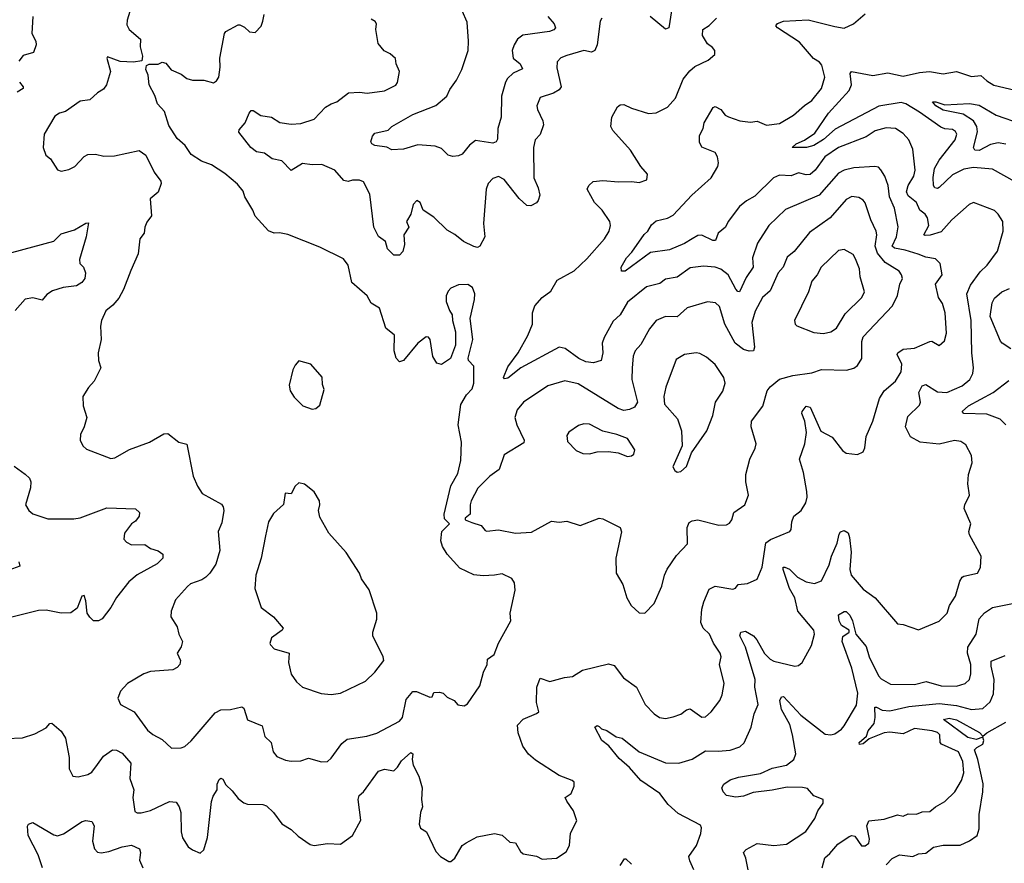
# Model space of a CAD drawing. Extents: x 1690054 to 1842981, y 782881 to 914114.
# Tile 673 of 693: x 1825606 to 1830787, y 885039 to 889477. Entities that reach past the tile are written whole.
import ezdxf

# ---------------------------------------------------------------- set-up
doc = ezdxf.new("R2010")
doc.units = 0

msp = doc.modelspace()

# ---------------------------------------------------------------- linework, layer by layer
at = {"layer": '0CON10XD'}
for points in [[(1825675.8, 889494.2), (1825670, 889405), (1825690.6, 889365), (1825692.9, 889345), (1825678.8, 889305), (1825625, 889288.9), (1825601.3, 889258.7)], [(1826185, 889520), (1826171.2, 889475), (1826170.7, 889450.7), (1826182.5, 889425), (1826242.5, 889375), (1826240, 889335), (1826252.5, 889285), (1826248.3, 889261.7), (1826205, 889253.3), (1826135, 889257.5), (1826068.3, 889281.7), (1826063.8, 889275), (1826083.1, 889205), (1826062.9, 889135), (1826047.4, 889112.6), (1826015, 889092.5), (1825975, 889055.8), (1825925, 889049.2), (1825846.7, 888995), (1825815, 888986.2), (1825790.3, 888969.7), (1825734.3, 888875), (1825730, 888805), (1825743.9, 888763.9), (1825767.5, 888745), (1825805, 888687.5), (1825825, 888680), (1825865, 888688.8), (1825895.8, 888704.2), (1825945, 888757.5), (1825965, 888767.5), (1826005, 888770), (1826049.5, 888759.5), (1826105, 888761.1), (1826235, 888790), (1826269.2, 888765), (1826313.1, 888675), (1826348.5, 888628.5), (1826351.1, 888615), (1826335, 888570), (1826292.5, 888535), (1826300, 888445), (1826275, 888412.5), (1826263.8, 888385), (1826261.2, 888355), (1826238.8, 888325), (1826230, 888245), (1826191.7, 888158.3), (1826153, 888057), (1826127.6, 888012.4), (1826096.2, 887975), (1826060, 887945), (1826036.7, 887895), (1826031.2, 887865), (1826034, 887795), (1826018.8, 887725), (1826020, 887685), (1826033.3, 887645), (1825998.8, 887575), (1825968.3, 887541.7), (1825938, 887495), (1825940, 887445), (1825958.8, 887385), (1825945.8, 887335), (1825925.9, 887294.1), (1825924.2, 887264.2), (1825938, 887235), (1825956.8, 887216.8), (1826085, 887168.8), (1826107.3, 887172.7), (1826184.4, 887215.6), (1826290, 887255), (1826365, 887299.2), (1826385, 887300), (1826443.3, 887255), (1826485, 887243.3), (1826518.8, 887075), (1826542.3, 887022.3), (1826566.7, 886985), (1826667.5, 886927.5), (1826677.5, 886915), (1826681.1, 886895), (1826669.4, 886830.6), (1826650, 886785), (1826659.5, 886685), (1826638.1, 886611.9), (1826606.7, 886565), (1826585, 886544.4), (1826565, 886530.9), (1826505, 886508.9), (1826488.6, 886495), (1826426.2, 886425), (1826403.8, 886365), (1826401.2, 886335), (1826435, 886282.5), (1826443.8, 886245), (1826462, 886205), (1826455, 886177.5), (1826434.2, 886145), (1826452, 886105), (1826448, 886085), (1826435, 886068.8), (1826412.7, 886057.3), (1826295, 886048.1), (1826260, 886035), (1826173.3, 885985), (1826136.2, 885945), (1826121.7, 885908.3), (1826136.7, 885875), (1826209.2, 885835), (1826278.7, 885738.7), (1826306.4, 885716.4), (1826355, 885690.8), (1826405, 885643.8), (1826455, 885646.2), (1826475, 885653.3), (1826507.6, 885682.4), (1826635, 885831.1), (1826665, 885845.5), (1826715, 885847.7), (1826775, 885862), (1826786, 885855), (1826805, 885793.8), (1826882.3, 885762.3), (1826896.2, 885705), (1826930, 885675), (1826940, 885625), (1826960, 885600), (1827005, 885580.8), (1827035, 885575.8), (1827085, 885577.5), (1827125, 885592), (1827195, 885572)], [(1827195, 885572), (1827225, 885573.8), (1827245, 885591.2), (1827300.7, 885669.3), (1827328.5, 885691.5), (1827432.2, 885707.8), (1827486, 885724), (1827605, 885787.1), (1827620.5, 885805), (1827639.9, 885900.1), (1827675, 885941.9), (1827695, 885942.9), (1827765, 885912), (1827776.7, 885915), (1827785, 885937.5), (1827815, 885938.8), (1827835, 885933.3), (1827855, 885912.5), (1827892.5, 885895), (1827912.3, 885872.3), (1827945, 885866.7), (1827961.7, 885878.3), (1828027.9, 885972.1), (1828047.5, 886045), (1828065.5, 886085), (1828068.1, 886111.9), (1828102.5, 886137.5), (1828125, 886196), (1828190, 886315), (1828187.5, 886355), (1828213.3, 886475), (1828210, 886515), (1828195, 886536.7), (1828145, 886561.2), (1828105, 886554), (1828045, 886550.8), (1827995, 886556), (1827921.3, 886591.3), (1827856, 886665), (1827830.8, 886705), (1827822.5, 886735), (1827828, 886785), (1827867.5, 886825), (1827840.6, 886850.6), (1827840, 886875), (1827874.4, 887024.4), (1827911.1, 887088.9), (1827927.6, 887157.6), (1827931.5, 887255), (1827914.1, 887345), (1827927.4, 887452.6), (1827956.4, 887503.6), (1827987.8, 887535), (1827995.7, 887565.7), (1827996.2, 887655), (1827967.5, 887685), (1827966.7, 887696.7), (1827990.8, 887795), (1827976.2, 887905), (1828000, 888005), (1828001.2, 888035), (1827988.8, 888068.8), (1827965, 888084.2), (1827915, 888081.5), (1827875, 888065.6), (1827860.4, 888049.6), (1827850.6, 888025), (1827850, 887995), (1827867, 887947), (1827881.2, 887925), (1827883.3, 887895), (1827900, 887835), (1827900, 887765), (1827872.5, 887695), (1827825, 887662.5), (1827800.7, 887670.7), (1827780, 887705), (1827766.2, 887795), (1827757.8, 887807.8), (1827745, 887809.2), (1827700.8, 887775), (1827625, 887683.8), (1827605, 887676.7), (1827587.3, 887697.3), (1827576, 887735), (1827578.2, 887818.2), (1827532.5, 887855), (1827499.3, 887959.3), (1827455.4, 887985.4), (1827434.2, 888025), (1827354, 888095), (1827334.2, 888185), (1827310, 888220), (1827185, 888281.2), (1827017.5, 888347.5), (1826973.9, 888356.1), (1826945, 888353.8), (1826915.9, 888365.9), (1826845, 888443.3), (1826833.3, 888475), (1826790.8, 888545), (1826781.9, 888575), (1826752.1, 888612.1), (1826685, 888668.5), (1826615, 888714.4), (1826563.5, 888733.5), (1826508.3, 888768.3), (1826477.5, 888815), (1826435, 888852.5), (1826390.6, 888920.6), (1826368.1, 888995), (1826331.2, 889035), (1826318.1, 889078.1), (1826288, 889135), (1826282, 889185), (1826270, 889215), (1826273, 889237), (1826287, 889243), (1826335, 889243.3), (1826355, 889253.3), (1826375, 889248.8), (1826403.2, 889213.2), (1826455, 889190.8), (1826485, 889167.5), (1826515, 889160), (1826575, 889158.8), (1826625.5, 889144.5), (1826642, 889155), (1826654.2, 889175), (1826661.7, 889228.3), (1826660, 889275), (1826684, 889405), (1826691.2, 889415), (1826755, 889450), (1826765, 889450), (1826788.8, 889438.8), (1826815, 889413.8), (1826845, 889410), (1826876.1, 889443.9), (1826885, 889470), (1826892, 889505)], [(1828669.2, 889485), (1828660.7, 889469.3), (1828645.5, 889345), (1828632.5, 889315), (1828615, 889306.9), (1828575, 889315.6), (1828485, 889289.1), (1828453.8, 889276.2), (1828435, 889256.2), (1828432.5, 889225), (1828455.9, 889124.1), (1828445, 889108.5), (1828415, 889090.9), (1828345, 889068), (1828326.9, 889025), (1828330, 889005), (1828359.3, 888945), (1828361.8, 888925), (1828345, 888874), (1828318.6, 888845), (1828309.4, 888805), (1828312.2, 888645), (1828335, 888593.3), (1828343.1, 888555), (1828335, 888526.7), (1828325, 888514.2), (1828295, 888498.6), (1828275, 888500.6), (1828235, 888537.3), (1828155, 888636.9), (1828125, 888651.9), (1828095, 888641.4), (1828071.9, 888615), (1828061.5, 888585), (1828046.9, 888405), (1828054.4, 888335), (1828027.5, 888285), (1828015, 888279.4), (1827995, 888283.3), (1827940.6, 888310.6), (1827895, 888347.5), (1827855, 888370), (1827785, 888438.1), (1827728.6, 888475), (1827713.3, 888515), (1827696.1, 888526.1), (1827676.2, 888505), (1827664.2, 888455), (1827640.8, 888415), (1827653.8, 888385), (1827627.5, 888345), (1827631.8, 888295), (1827622, 888258), (1827605, 888237.8), (1827575, 888238.9), (1827541.1, 888271.1), (1827530.9, 888310.9), (1827495, 888335.8), (1827469.5, 888385), (1827449.1, 888559.1), (1827415, 888623.8), (1827395, 888632.5), (1827357.5, 888632.5), (1827334.2, 888625.8), (1827310.9, 888630.9), (1827265, 888685.6), (1827196.3, 888716.3), (1827145, 888713.8), (1827095, 888721.5), (1827035, 888684.5), (1826985, 888734.5), (1826935, 888745.6), (1826895, 888774.4), (1826851.4, 888781.4), (1826822.5, 888805), (1826758.6, 888885), (1826761.3, 888898.7), (1826792, 888935), (1826814, 888985), (1826825, 889000), (1826835, 889000), (1826875, 888973.1), (1826932, 888965), (1826975, 888936.4), (1827035, 888928.2), (1827085, 888932.1), (1827155, 888954.4), (1827215, 889016.5), (1827245, 889035.4), (1827275.3, 889044.7), (1827336.8, 889093.2), (1827395, 889096.5), (1827435, 889090.4), (1827526.2, 889103.8), (1827585, 889133.3), (1827593.6, 889146.4), (1827604, 889205), (1827588, 889245), (1827584.1, 889274.1), (1827555, 889298), (1827523.2, 889313.2), (1827491.7, 889351.7), (1827480, 889425), (1827483.3, 889455), (1827477.3, 889467.3), (1827455, 889480)], [(1828384.8, 889494.8), (1828418.1, 889455), (1828425.7, 889435), (1828416, 889424), (1828394.6, 889415.4), (1828253.3, 889396.7), (1828225.5, 889375), (1828207.5, 889345), (1828197.8, 889315), (1828202.1, 889275), (1828240, 889245), (1828251.7, 889218.3), (1828203.1, 889196.9), (1828172.7, 889167.3), (1828162.1, 889147.9), (1828141.9, 889075), (1828139.4, 888965), (1828121.4, 888905), (1828120.6, 888849.4), (1828113.8, 888835), (1828095, 888828.6), (1828005, 888842.5), (1827972.8, 888817.2), (1827935, 888770), (1827915, 888760.6), (1827885, 888757.5), (1827860, 888765), (1827825, 888799.2), (1827792.4, 888812.4), (1827701.7, 888818.3), (1827625, 888796.2), (1827565, 888793.3), (1827537.5, 888807.5), (1827475, 888816.2), (1827458.8, 888825), (1827453.3, 888835), (1827463.3, 888865), (1827475, 888880), (1827544.5, 888895.5), (1827564.7, 888915.3), (1827675, 888978.7), (1827795, 889026.1), (1827854, 889075), (1827869.2, 889110.7), (1827905, 889159.4), (1827932.7, 889215), (1827966.2, 889315), (1827966.9, 889365), (1827960.6, 889465), (1827934.1, 889524.1)], [(1830333.2, 888243.2), (1830265.5, 888265.5), (1830209.4, 888275), (1830197.5, 888285), (1830219.7, 888335), (1830228, 888388), (1830208.8, 888485), (1830183.4, 888545), (1830175.8, 888605.8), (1830159.1, 888655), (1830138.2, 888688.2), (1830125, 888700.8), (1830105.5, 888705.5), (1829995, 888697.7), (1829945, 888686.1), (1829915, 888670.4), (1829812.2, 888555), (1829635, 888479.5), (1829548.1, 888395), (1829488.8, 888301.2), (1829462.7, 888225), (1829466.2, 888175), (1829429.1, 888120.9), (1829394.2, 888045.8), (1829385, 888046.9), (1829375, 888059.5), (1829333.8, 888135), (1829295.7, 888165), (1829265, 888174.7), (1829205, 888180.8), (1829135, 888171.5), (1829065, 888122.5), (1829005, 888112.2), (1828975, 888089.5), (1828905, 888071.2), (1828805, 887990.9), (1828765.7, 887924.3), (1828729.2, 887890.8), (1828682.1, 887805), (1828671.8, 887775), (1828675.4, 887724.6), (1828665, 887683.5), (1828625, 887672.5), (1828585, 887677.7), (1828548.2, 887695), (1828476.9, 887746.9), (1828445, 887753.6), (1828243.8, 887646.2), (1828175, 887591.4), (1828157, 887587), (1828152, 887595), (1828175, 887651.2), (1828228.5, 887725), (1828280.5, 887815), (1828304.1, 887875.9), (1828304.4, 887935), (1828317.6, 887972.4), (1828355.7, 888015), (1828400.9, 888049.1), (1828435, 888107.5), (1828523.4, 888156.6), (1828590.9, 888219.1), (1828683.3, 888325), (1828708.2, 888365), (1828715.5, 888394.5), (1828711.1, 888415), (1828671.5, 888475), (1828630, 888515), (1828592.9, 888585), (1828600.8, 888605), (1828624.5, 888625.5), (1828675, 888631.2), (1828756.4, 888623.6), (1828826.6, 888626.6), (1828865, 888620), (1828906.7, 888635), (1828910, 888665), (1828874.2, 888705), (1828820.6, 888790.6), (1828727.1, 888895), (1828716.7, 888915), (1828722.2, 888965), (1828751.7, 889018.3), (1828765, 889029.1), (1828785, 889030.9), (1828825, 889011.8), (1828915, 888983.3), (1828955, 888987.8), (1829015, 889017.5), (1829056.2, 889063.8), (1829096.7, 889165), (1829131.8, 889208.2), (1829159.5, 889230.5), (1829228.8, 889265), (1829263.3, 889295), (1829263.3, 889315), (1829251.7, 889331.7), (1829225, 889350), (1829199.2, 889395), (1829200, 889425), (1829233.4, 889446.6), (1829273.1, 889485)], [(1829152.7, 885005), (1829131.7, 885051.7), (1829127.5, 885075), (1829167.7, 885132.3), (1829189.6, 885195), (1829194.5, 885225), (1829189.2, 885239.2), (1829071.1, 885301.1), (1829018.7, 885348.7), (1828975, 885406.2), (1828875.4, 885475), (1828815, 885543.1), (1828760.3, 885590.3), (1828705.8, 885655.8), (1828668.6, 885685), (1828633.3, 885755), (1828645, 885763.8), (1828655, 885758.8), (1828666.8, 885746.8), (1828695, 885737.8), (1828744.7, 885704.7), (1828776.5, 885696.5), (1828865.3, 885625.3), (1829005, 885567.1), (1829075, 885565.3), (1829145, 885586.8), (1829215, 885630), (1829281.1, 885628.9), (1829345, 885633.8), (1829395, 885651.4), (1829417.8, 885672.2), (1829454.6, 885755.4), (1829471.5, 885825), (1829492.7, 885875), (1829474.6, 885965.4), (1829475.4, 886005), (1829426.1, 886176.1), (1829395.6, 886235), (1829400, 886255), (1829425, 886260), (1829466.7, 886235), (1829485.5, 886215), (1829525, 886143.1), (1829555, 886112.7), (1829575, 886102.9), (1829685, 886076.7), (1829705, 886080), (1829724.3, 886095.7), (1829771.9, 886185), (1829788.1, 886245), (1829785.7, 886265), (1829700, 886365), (1829684.6, 886435), (1829657.6, 886485), (1829643.2, 886526.8), (1829623.1, 886585), (1829623.8, 886596.2), (1829632.4, 886597.6), (1829656.6, 886586.6), (1829698.1, 886545), (1829745, 886520.4), (1829788.9, 886511.1), (1829825, 886525.7), (1829865, 886609.2), (1829877.1, 886655), (1829907.1, 886722.9), (1829918.8, 886771.2), (1829925, 886782), (1829945, 886790), (1829965, 886777.5), (1829972.9, 886752.9), (1829982, 886675), (1829974.6, 886585), (1829981.1, 886555), (1830045, 886481.4), (1830107.5, 886435), (1830225, 886298.1), (1830254.4, 886294.4), (1830335, 886267.5), (1830445, 886312.9), (1830486.4, 886355), (1830499.5, 886395), (1830530.9, 886445), (1830552.3, 886522.3), (1830565, 886544.2), (1830575, 886550), (1830645.4, 886564.6), (1830662.5, 886595), (1830665.8, 886655), (1830603.9, 886766.1), (1830600.8, 886785), (1830611.4, 886825), (1830575.8, 886905), (1830579.2, 886925), (1830604.3, 886975), (1830594.4, 887035), (1830599.4, 887085), (1830618.1, 887145), (1830614.3, 887185), (1830585, 887240), (1830557.9, 887257.9), (1830525, 887262.9), (1830445, 887244.4), (1830345, 887255.3), (1830292.7, 887282.7), (1830267.7, 887335), (1830279.8, 887390.2), (1830341.4, 887448.6), (1830345.3, 887465), (1830336.7, 887515), (1830355, 887550.6), (1830375, 887557.8), (1830435, 887520), (1830485, 887515.3), (1830565, 887550.8), (1830605.5, 887585), (1830621.5, 887615), (1830624.5, 887645), (1830616, 887725), (1830612.6, 887895), (1830589.5, 888035), (1830610.1, 888079.9), (1830659.5, 888150.5), (1830697.5, 888185), (1830750.8, 888259.2), (1830781.8, 888365), (1830778.6, 888415), (1830754.4, 888455), (1830735, 888473.1), (1830625, 888515.6), (1830602, 888505), (1830511.9, 888425), (1830455, 888361.8), (1830396.8, 888343.2), (1830371.3, 888341.3), (1830364.4, 888345), (1830389.4, 888395), (1830382.2, 888435), (1830371.4, 888455), (1830343.1, 888475), (1830325.4, 888515), (1830280.7, 888550.7), (1830271.8, 888571.8), (1830281.7, 888605), (1830311.8, 888655), (1830318.9, 888685), (1830305, 888796.7), (1830285.6, 888845), (1830255, 888879.5), (1830215, 888904.6), (1830165, 888909.1), (1830108.2, 888891.8), (1830059.7, 888860.3), (1829915, 888804.1), (1829843.2, 888755), (1829792, 888685), (1829765, 888662.2), (1829745, 888660.9), (1829705, 888672.1), (1829665, 888655.5), (1829605, 888658.8), (1829572.9, 888645), (1829475, 888548.5), (1829430, 888525), (1829393.6, 888495), (1829334.3, 888415), (1829320, 888385), (1829282, 888355), (1829266.7, 888315), (1829253.8, 888315), (1829195, 888343.8), (1829175, 888341.8), (1829145.3, 888324.7), (1829105, 888300.4), (1829025, 888267.3), (1828925, 888252.2), (1828792.5, 888155), (1828772.5, 888155), (1828771.4, 888175), (1828798.9, 888225), (1828827.1, 888255), (1828892.1, 888347.9), (1828911.2, 888365), (1828931.1, 888398.9), (1828955, 888418.9), (1829015, 888432.5), (1829045, 888448.9), (1829143.8, 888555), (1829245, 888645.6), (1829280, 888705), (1829283.8, 888725), (1829278.5, 888755), (1829265, 888778.1), (1829195, 888806.9), (1829182.6, 888832.6), (1829182.8, 888867.3), (1829201.8, 888905), (1829208.5, 888935), (1829255, 889016.2), (1829265, 889020), (1829295, 889005.6), (1829318.8, 888975), (1829335, 888966), (1829395, 888944.5), (1829451.4, 888938.6), (1829485.9, 888944.1), (1829535, 888922.9), (1829605, 888931.5), (1829678.1, 888975), (1829735, 889025.4), (1829775, 889052.1), (1829824.6, 889115), (1829843.6, 889175), (1829827.8, 889237.8), (1829815, 889253.5), (1829783.7, 889273.7), (1829708.8, 889358.8), (1829593.1, 889435), (1829585.8, 889445), (1829593.1, 889456.9), (1829625, 889470), (1829755, 889477.3), (1829895, 889440.9), (1829945, 889433.5), (1829994, 889455), (1830055, 889508)], [(1829035.5, 889524.5), (1829022.5, 889435), (1829005, 889427.5), (1828923.6, 889493.6)], [(1830845, 888624.6), (1830725, 888691.8), (1830625, 888699.3), (1830575, 888690.7), (1830515, 888660.9), (1830445, 888594.3), (1830435, 888589.1), (1830421.9, 888591.9), (1830414.7, 888604.7), (1830413.6, 888646.4), (1830419.3, 888695), (1830445, 888737.5), (1830529.1, 888845), (1830536.5, 888875), (1830529.5, 888889.5), (1830515, 888899.5), (1830475, 888903.1), (1830452.5, 888912.5), (1830341.6, 888991.6), (1830268.9, 889035), (1830245, 889041.4), (1830126.9, 889023.1), (1829898, 888902), (1829835, 888847.6), (1829785, 888815.9), (1829745.5, 888805.5), (1829670, 888805), (1829691.2, 888825), (1829735, 888843.3), (1829790.4, 888879.6), (1829862.5, 888985), (1829970, 889105), (1829982.9, 889135), (1829975.7, 889194.3), (1829982.5, 889205), (1830095, 889184.6), (1830175, 889197.9), (1830255, 889179.6), (1830341.1, 889198.9), (1830394.1, 889204.1), (1830465, 889193.1), (1830535, 889204.4), (1830615, 889179.2), (1830664.3, 889184.3), (1830696, 889155), (1830732.7, 889132.7), (1830845, 889107.5)], [(1825605, 889148.8), (1825624, 889125), (1825624.2, 889115), (1825593.7, 889096.3)], [(1830795, 888821.9), (1830755, 888829.4), (1830715, 888821.1), (1830655, 888789.7), (1830631.3, 888791.3), (1830624.6, 888805), (1830646.9, 888886.9), (1830642.6, 888915), (1830624.9, 888944.9), (1830570, 888980), (1830465, 889001.2), (1830427.1, 889025), (1830410, 889045), (1830427.5, 889045), (1830475, 889029.3), (1830603.5, 889036.5), (1830655, 889028.5), (1830745, 888974.3), (1830875, 888928.9)], [(1828895, 886354), (1828944.2, 886405), (1828985, 886497.5), (1828999.4, 886555), (1829013.8, 886586.2), (1829061.4, 886658.6), (1829120, 886720), (1829118.5, 886805), (1829128.3, 886831.7), (1829145, 886841.1), (1829175, 886845.4), (1829285, 886817.5), (1829325, 886818.9), (1829341.4, 886828.6), (1829353.1, 886845), (1829363.1, 886885), (1829422, 886925), (1829441.4, 886975), (1829427.8, 887045), (1829426.7, 887085), (1829447.8, 887165), (1829477, 887223), (1829481.9, 887245), (1829455.6, 887335), (1829457.5, 887365), (1829516.7, 887443.3), (1829540, 887525), (1829554.8, 887545.2), (1829603.9, 887586.1), (1829673.9, 887606.1), (1829775, 887618.9), (1829825, 887636.2), (1829957.2, 887632.8), (1829995, 887644.4), (1830015, 887658.1), (1830038.2, 887695), (1830037.9, 887785), (1830045, 887808), (1830198.1, 887971.9), (1830224.6, 888025.4), (1830237.3, 888085), (1830250.6, 888115), (1830246.9, 888135), (1830234.4, 888155), (1830159.6, 888199.6), (1830119.2, 888249.2), (1830107.7, 888285), (1830116.2, 888345), (1830113.4, 888365), (1830085.3, 888425), (1830055, 888514.2), (1830045, 888527.8), (1830021.7, 888541.7), (1829985, 888547.3), (1829955, 888531.2), (1829871.5, 888435), (1829762, 888358), (1829682, 888258), (1829645, 888227.5), (1829622.9, 888175), (1829597.9, 888145), (1829555, 888050.6), (1829515, 888015.6), (1829475.6, 887944.4), (1829458.4, 887885), (1829472.1, 887755), (1829467.5, 887735), (1829445, 887732.8), (1829415, 887741.5), (1829370.4, 887775), (1829316.5, 887875), (1829288.7, 887968.7), (1829267.3, 887987.3), (1829225, 887993.5), (1829117.8, 887962.2), (1829065, 887913.3), (1829005, 887916.4), (1828955, 887894.3), (1828919.6, 887850.4), (1828875, 887768), (1828844.4, 887735), (1828835, 887707.5), (1828828.9, 887645), (1828826.7, 887585), (1828856.9, 887465), (1828841.9, 887438.1), (1828814.3, 887425.7), (1828785, 887421.8), (1828755, 887432.3), (1828545, 887561.1), (1828475, 887576.5), (1828385, 887551.1), (1828256.9, 887465), (1828224.4, 887425), (1828211.5, 887385), (1828221.2, 887345), (1828260, 887265), (1828259.6, 887250.4), (1828155, 887187.1), (1828129.3, 887110.7), (1828080.8, 887075), (1828016.8, 887013.2), (1827981.4, 886945), (1827976, 886925), (1827976.7, 886875), (1827950, 886855), (1827950, 886845), (1827985, 886832), (1828035, 886816.2), (1828055, 886790), (1828065, 886786.7), (1828125, 886792.5), (1828215, 886775.8), (1828298.9, 886781.1), (1828405, 886838.6), (1828445, 886834.2), (1828485, 886839.2), (1828555, 886816.2), (1828655, 886854.5), (1828675, 886851.9), (1828765.7, 886805.7), (1828772.3, 886782.3), (1828742.9, 886645), (1828744, 886565), (1828780, 886505), (1828800.8, 886435), (1828824.5, 886394.5), (1828865.9, 886355.9), (1828895, 886354)], [(1825565, 888252.8), (1825785, 888312.9), (1825825, 888350), (1825895, 888372.5), (1825955, 888407.5), (1825968, 888408), (1825956.4, 888335), (1825920, 888215), (1825922.9, 888195), (1825941.4, 888175), (1825952.5, 888145), (1825948.1, 888115), (1825933.1, 888095), (1825905, 888077.7), (1825835, 888067.9), (1825779.3, 888050.7), (1825749.3, 888030.7), (1825725, 888001.8), (1825675, 888013.6), (1825635, 888007.3), (1825582.5, 887947.5)], [(1825535, 885696), (1825621.2, 885698.8), (1825685, 885720), (1825745, 885751.2), (1825765, 885773.3), (1825775, 885776.2), (1825825, 885734), (1825847.4, 885697.4), (1825865.8, 885595.8), (1825866.7, 885535), (1825885, 885497.5), (1825914, 885494), (1825965, 885506), (1825985, 885518.8), (1826015, 885558.8), (1826047.4, 885602.6), (1826095, 885635.8), (1826115, 885634.2), (1826145, 885618), (1826190.6, 885565), (1826185.4, 885485), (1826206.2, 885425), (1826201.2, 885385), (1826211.8, 885311.8), (1826223.6, 885303.6), (1826245, 885303.6), (1826295, 885316.7), (1826395, 885362.9), (1826429.9, 885359.9), (1826445.8, 885335.8), (1826453.5, 885305), (1826455.5, 885205), (1826462.1, 885172.1), (1826492, 885125), (1826515, 885108.6), (1826555, 885092.5), (1826575, 885110), (1826594.3, 885175), (1826615, 885363.3), (1826625, 885392.5), (1826646, 885425), (1826646, 885455), (1826655, 885480), (1826665, 885486.2), (1826675, 885481.2), (1826690.8, 885450.8), (1826725, 885420), (1826755, 885379.2), (1826785, 885356.7), (1826805, 885348.9), (1826885, 885347.5), (1826905, 885340.8), (1826941.4, 885305), (1826985.6, 885245.6), (1827035, 885216.7), (1827070.9, 885180.9), (1827135, 885136.9), (1827155, 885132.5), (1827225, 885142.5), (1827295, 885139.2), (1827356.9, 885185), (1827401.1, 885265), (1827387.8, 885375), (1827392.5, 885395), (1827414.7, 885415.3), (1827495, 885522.5), (1827525, 885534.4), (1827575, 885525.8), (1827595, 885544), (1827615, 885578.1), (1827665, 885621.4), (1827675.4, 885615), (1827670.9, 885585), (1827676.4, 885555), (1827707.1, 885497.1), (1827723.5, 885435), (1827720.5, 885375), (1827726.5, 885335), (1827714.4, 885305), (1827708, 885245), (1827715, 885223.3), (1827746.2, 885205), (1827795, 885100), (1827820, 885075), (1827865, 885047.5), (1827875, 885047.5), (1827896.7, 885065), (1827935, 885132.5), (1827955, 885146.7), (1828012.7, 885177.3), (1828105, 885196.2), (1828145, 885186), (1828185, 885149.2), (1828215, 885145.7), (1828240.5, 885100.5), (1828255, 885088), (1828325, 885075.8), (1828355, 885060), (1828430, 885065), (1828481.7, 885098.3), (1828498.6, 885131.4), (1828505, 885197.5), (1828538.3, 885261.7), (1828520, 885315), (1828484.3, 885365), (1828476.7, 885385), (1828507.5, 885405), (1828523.3, 885445), (1828523.3, 885465), (1828512.5, 885475), (1828445, 885500), (1828321.1, 885581.1), (1828283, 885613), (1828254.3, 885655), (1828229.2, 885725), (1828226.2, 885765), (1828255, 885796.7), (1828325, 885827.5), (1828337.5, 885835), (1828326, 885885), (1828327.8, 885965), (1828345, 886013.3), (1828395, 885994.3), (1828473.4, 886016.6), (1828515, 886021.9), (1828567.5, 886055), (1828705, 886088.9), (1828735, 886078.6), (1828784, 886015), (1828851.2, 885965), (1828897.5, 885875), (1828944.6, 885824.6), (1828973.3, 885805), (1829005, 885800), (1829045, 885809.4), (1829085, 885823.1), (1829115, 885846.7), (1829135, 885850.6), (1829195, 885806.7), (1829215, 885810), (1829245, 885836), (1829289.4, 885895), (1829303.3, 885925), (1829312.9, 885985), (1829288.9, 886085), (1829296.5, 886125), (1829291.9, 886145), (1829257.4, 886197.4), (1829235.5, 886245), (1829203.3, 886275), (1829189.5, 886305), (1829195.4, 886375), (1829206.1, 886415), (1829235, 886480.6), (1829265, 886497.3), (1829358.3, 886481.7), (1829373, 886487), (1829387.5, 886505), (1829435, 886511.5), (1829486, 886534), (1829513.7, 886596.3), (1829532.9, 886725), (1829557.4, 886742.6), (1829658.8, 886785), (1829665.8, 886795), (1829669.2, 886835), (1829680, 886865), (1829718, 886895), (1829742, 886935), (1829750, 886965), (1829748.6, 886995), (1829730.5, 887095), (1829708.6, 887165), (1829736.9, 887245), (1829745.8, 887305), (1829737.1, 887365), (1829721.2, 887405), (1829723.3, 887415), (1829745, 887443.3), (1829765, 887438.8), (1829822.3, 887312.3), (1829880.9, 887280.9), (1829935, 887211.4), (1829955, 887196), (1830015, 887190), (1830045, 887203.3), (1830053.3, 887225), (1830060, 887285), (1830095.5, 887364.5), (1830130.6, 887485), (1830154.7, 887525.3), (1830214.2, 887575.8), (1830243.8, 887625), (1830247.2, 887665), (1830223.8, 887715), (1830226.5, 887725), (1830255, 887743.5), (1830315, 887748.4), (1830395, 887784.3), (1830405, 887785.7), (1830445, 887764), (1830472.4, 887787.6), (1830482.4, 887827.6), (1830476.6, 887935), (1830461.5, 887985), (1830440.4, 888015), (1830424.5, 888085), (1830459.4, 888135), (1830449.4, 888195), (1830425, 888218.9), (1830375, 888227.2), (1830333.2, 888243.2)], [(1829835, 887825.8), (1829875, 887834.2), (1829904, 887855), (1829949.8, 887930.2), (1830037.8, 888015), (1830050.7, 888045), (1830029.2, 888125), (1830025, 888166.7), (1830005, 888220), (1829991.3, 888241.3), (1829945, 888268), (1829915, 888263.8), (1829824.3, 888175), (1829803.1, 888135), (1829775, 888101.2), (1829756.9, 888045), (1829683.8, 887895), (1829686.7, 887875), (1829695, 887866.7), (1829785, 887830.8), (1829835, 887825.8)], [(1830821.9, 887745), (1830775.3, 887775.3), (1830766.7, 887786.8), (1830712.4, 887915), (1830722.4, 887987.6), (1830735, 888012.9), (1830774.7, 888045.3), (1830815, 888062.7)], [(1829065, 887096.7), (1829085, 887100), (1829115, 887126.7), (1829141.7, 887198.3), (1829222, 887315), (1829254.2, 887395), (1829267.5, 887465), (1829306.7, 887523.3), (1829317.5, 887565), (1829312, 887595), (1829265, 887664), (1829220.9, 887700.9), (1829185, 887720.8), (1829165, 887724.3), (1829105, 887715.6), (1829060.9, 887689.1), (1829005.4, 887544.6), (1828995.5, 887495), (1828998.9, 887455), (1829067.3, 887377.3), (1829089.2, 887315), (1829092, 887235), (1829043.3, 887125), (1829053.3, 887105), (1829065, 887096.7)], [(1827145, 887427.5), (1827165, 887432.5), (1827185, 887450), (1827208.3, 887531.7), (1827198.8, 887558.8), (1827197.3, 887597.3), (1827137.5, 887665), (1827075, 887682.5), (1827055, 887660), (1827044, 887635), (1827023.3, 887555), (1827030, 887525), (1827051.2, 887491.2), (1827096.4, 887446.4), (1827145, 887427.5)], [(1830794.4, 887345), (1830765.6, 887375), (1830695, 887401.8), (1830575, 887404.6), (1830565.8, 887415), (1830599.4, 887445), (1830728.5, 887515), (1830811.7, 887578.3)], [(1828805, 887178.8), (1828825, 887183.3), (1828838.3, 887191.7), (1828843.3, 887215), (1828805, 887273.3), (1828747.5, 887295), (1828675, 887312.9), (1828605, 887348.9), (1828575, 887350.6), (1828547, 887343), (1828495, 887306.7), (1828485, 887290), (1828488.3, 887258.3), (1828535, 887210), (1828570, 887195), (1828603.6, 887193.6), (1828645, 887204), (1828704.1, 887205.9), (1828755, 887198), (1828805, 887178.8)], [(1825577.6, 887127.6), (1825635, 887085.7), (1825657.5, 887065), (1825664.2, 887045), (1825663.8, 887015), (1825636.2, 886925), (1825654.4, 886894.4), (1825675, 886878), (1825755, 886851.4), (1825891.3, 886851.3), (1825925, 886856.5), (1826065, 886909.5), (1826215, 886904.4), (1826235.8, 886885), (1826234.3, 886865), (1826215, 886839.2), (1826194.6, 886825.4), (1826158.1, 886775), (1826154.3, 886744.3), (1826168.3, 886728.3), (1826194.5, 886714.5), (1826265, 886715.6), (1826295, 886694.4), (1826335, 886681.9), (1826358.8, 886665), (1826359.2, 886645), (1826330, 886615), (1826224, 886556), (1826181.1, 886518.9), (1826115, 886437.5), (1826086, 886384), (1826040, 886325), (1826020, 886315), (1825995, 886314), (1825974.4, 886334.4), (1825962, 886355), (1825955, 886420), (1825945, 886447.5), (1825933.3, 886445), (1825909.1, 886380.9), (1825875, 886355.8), (1825825, 886355.6), (1825745, 886370), (1825705, 886368.9), (1825550.5, 886329.5)], [(1827245, 885926), (1827295, 885934.3), (1827425, 885997.5), (1827475.5, 886044.5), (1827522, 886105), (1827518.1, 886125), (1827464.2, 886235.8), (1827464.2, 886255), (1827486.1, 886323.9), (1827485.7, 886355), (1827445, 886476.7), (1827404, 886535), (1827393.8, 886565), (1827323.6, 886673.6), (1827232, 886775), (1827185, 886860), (1827178.8, 886895), (1827186, 886925), (1827183.8, 886945), (1827155, 886993.3), (1827105, 887033.3), (1827075, 887040), (1827055, 887022.5), (1827035, 886982.5), (1827003.9, 886986.1), (1826994.3, 886925.7), (1826941.7, 886878.3), (1826914.6, 886835.4), (1826898.9, 886761.1), (1826876.7, 886645), (1826848.1, 886555), (1826844.1, 886484.1), (1826876.7, 886385), (1826941.2, 886335), (1826993.3, 886275), (1826987.5, 886265), (1826932, 886225), (1826922, 886195), (1826925, 886187.5), (1826945, 886166.7), (1827024, 886144), (1827020.9, 886095), (1827033.9, 886033.9), (1827063, 885993), (1827095, 885966.2), (1827192.3, 885932.3), (1827245, 885926)], [(1825601.1, 886625), (1825607.1, 886602.9), (1825549.6, 886580.4)], [(1829575, 885132.2), (1829640.7, 885139.3), (1829743.6, 885206.4), (1829790.5, 885275), (1829805.4, 885314.6), (1829834.2, 885355), (1829833.8, 885375), (1829785, 885393.5), (1829751.9, 885431.9), (1829725, 885437.7), (1829645, 885439.5), (1829565, 885422.6), (1829465, 885411.6), (1829415, 885392.1), (1829375, 885387.2), (1829326, 885395), (1829307.1, 885415), (1829300, 885435), (1829310.8, 885455), (1829345, 885478), (1829388.7, 885491.3), (1829505, 885510.3), (1829565, 885538.7), (1829640.6, 885555), (1829678.9, 885585), (1829690, 885615), (1829673.3, 885715), (1829659.4, 885769.4), (1829615, 885847.9), (1829605.9, 885895), (1829615, 885914.5), (1829625, 885916.1), (1829717.3, 885817.3), (1829845, 885718.1), (1829875, 885714.5), (1829895, 885720.6), (1829930.8, 885745), (1829945, 885762.5), (1830008.9, 885871.1), (1830016.2, 885933.8), (1829985.5, 886065), (1829933.4, 886205), (1829937.2, 886232.7), (1829971.2, 886255), (1829970, 886265), (1829929.6, 886289.6), (1829917.5, 886315), (1829915, 886346.2), (1829945, 886363.8), (1829955, 886364), (1829975, 886344.4), (1829988.9, 886315), (1830006.2, 886245), (1830060.2, 886180.2), (1830076.7, 886125), (1830125.7, 886025.7), (1830139.4, 886009.4), (1830188, 885982), (1830315, 885980), (1830375.5, 885995.5), (1830455, 885972.7), (1830535, 885970.4), (1830580.8, 885985), (1830604, 886006), (1830611.8, 886035), (1830610.8, 886085), (1830594.2, 886145), (1830594.7, 886175), (1830639.6, 886245), (1830654.6, 886325), (1830682.8, 886357.2), (1830725, 886384.4), (1830830, 886405)], [(1829828.9, 885015), (1829842.8, 885067.2), (1829869.8, 885090.2), (1829910.5, 885139.5), (1829970.1, 885179.9), (1829985, 885184.6), (1830000.7, 885180.7), (1830035, 885130.6), (1830055, 885130.6), (1830074.2, 885145), (1830078.1, 885165), (1830063.8, 885236.2), (1830075, 885262), (1830155, 885270), (1830225, 885293.8), (1830255, 885286.2), (1830281.8, 885298.2), (1830325, 885297.9), (1830355, 885309.6), (1830395, 885310.5), (1830425, 885335.5), (1830475, 885363.3), (1830526.9, 885415), (1830562.5, 885475), (1830573.8, 885515), (1830569.5, 885575), (1830546.2, 885625), (1830457.1, 885665), (1830450, 885675), (1830448.5, 885715), (1830435, 885726.7), (1830406.7, 885735), (1830315, 885748.4), (1830255, 885720.4), (1830185, 885727.9), (1830155, 885725.2), (1830076.2, 885693.8), (1830045, 885666.9), (1830024.5, 885664.5), (1830023.5, 885675), (1830062.4, 885707.6), (1830070.5, 885735), (1830101.6, 885775), (1830108.4, 885805), (1830105, 885860), (1830115, 885860.6), (1830144.7, 885844.7), (1830185, 885841.1), (1830285, 885864), (1830445, 885880), (1830535, 885869.6), (1830615, 885847.5), (1830675, 885853.2), (1830712.4, 885887.6), (1830730.6, 885929.4), (1830734.3, 886005), (1830717.4, 886075), (1830717.9, 886102.1), (1830791.7, 886131.7)], [(1830165, 885030.8), (1830196.8, 885063.2), (1830235, 885083.3), (1830305, 885074.4), (1830335, 885088.6), (1830375, 885092.7), (1830415, 885123.8), (1830465, 885133.8), (1830555, 885134.4), (1830603.7, 885156.3), (1830643.8, 885185), (1830655, 885220), (1830655.4, 885295), (1830674.7, 885415), (1830675.9, 885455.9), (1830648.5, 885585), (1830630.7, 885635), (1830641.8, 885648.2), (1830674, 885665), (1830680, 885685), (1830675, 885702.5), (1830639.4, 885690.6), (1830595, 885700.9), (1830466.7, 885795), (1830497.1, 885802.9), (1830535, 885793), (1830657.1, 885727.1), (1830675, 885706.7), (1830695.2, 885724.8), (1830795, 885782)], [(1825725.5, 885015), (1825703, 885083), (1825650.8, 885185), (1825646.4, 885233.6), (1825652.5, 885245), (1825675, 885253.3), (1825785, 885188.9), (1825805, 885183.5), (1825836.1, 885193.9), (1825935, 885258), (1825955, 885264), (1825985, 885258.8), (1825997.5, 885235), (1825988.9, 885155), (1826000.6, 885115), (1826015, 885097.5), (1826034.4, 885094.4), (1826075, 885100.5), (1826145, 885125.7), (1826195, 885133.8), (1826236.7, 885115), (1826242, 885095), (1826238.3, 885068.3), (1826236.7, 885055), (1826254.6, 885014.6)], [(1829438.5, 885005), (1829426.7, 885065), (1829414, 885095), (1829428.3, 885111.7), (1829487.4, 885142.6), (1829575, 885132.2)], [(1828765, 885026.7), (1828788.8, 885061.2), (1828795, 885062), (1828825, 885034.2)]]:
    msp.add_lwpolyline(points, dxfattribs=at)

doc.saveas('drawing.dxf')
